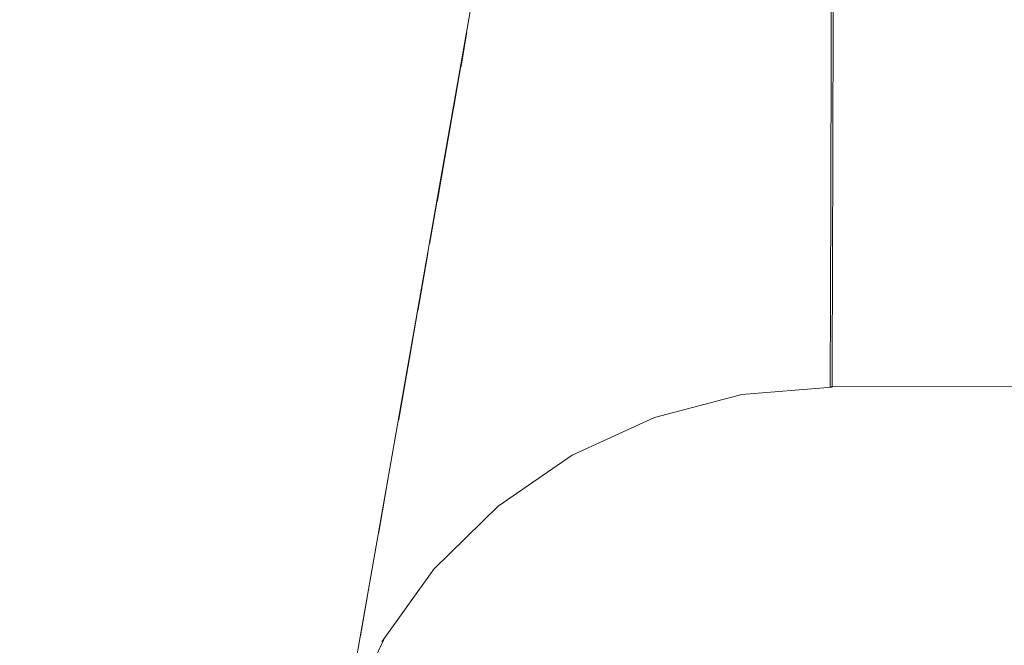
# Model space of a CAD drawing. Header units: millimetres. Extents: x -30280 to 309309, y -17460 to 4378.
# Tile 357 of 656: x 123476 to 123509, y -11042 to -11021. Entities that reach past the tile are written whole.
import ezdxf

# ---------------------------------------------------------------- set-up
doc = ezdxf.new("R2010")
doc.units = ezdxf.units.MM
doc.header["$MEASUREMENT"] = 0
doc.linetypes.add('Wipeout_Contour', pattern=[1000, 0, -1000])
doc.layers.add('P1_PLANTA PRIMERA_3_Nuevo_08_E_Envans secs', color=7, linetype='Continuous')
doc.layers.add('P1_PLANTA PRIMERA_3_Nuevo_09_EI_Mobiliari general', color=7, linetype='Continuous')
doc.layers.add('P1_PLANTA PRIMERA_3_Nuevo_09_EI_Mobiliari general_Pluma_Nº__1', color=7, linetype='Continuous', lineweight=5)

msp = doc.modelspace()

# ---------------------------------------------------------------- wipeouts: each hides what was drawn before it
at = {"color": 254, "linetype": 'Wipeout_Contour', "lineweight": 0, "ltscale": 744380.35708}
msp.add_wipeout([(125602.392, -8989.05), (119928.08, -8989.05), (119928.08, -9336.05), (125456.836, -9336.05), (125456.836, -11434.05), (125602.392, -11434.05)], dxfattribs=at).dxf.layer = 'P1_PLANTA PRIMERA_3_Nuevo_08_E_Envans secs'

# ---------------------------------------------------------------- next in the draw order: wipeouts: each hides what was drawn before it
at = {"color": 254, "linetype": 'Wipeout_Contour', "lineweight": 0, "ltscale": 13224043.01546531}
msp.add_wipeout([(124316.836, -9376.05), (119928.079, -9376.05), (119928.079, -11281.741), (119970.612, -11044.193), (119971.249, -11041.854), (119975.179, -11019.562), (119953.583, -11019.562), (119953.583, -10963.994), (119967.219, -10537.884), (120389.947, -10537.884), (120403.511, -10963.994), (120403.583, -11019.562), (120381.987, -11019.562), (120385.917, -11041.854), (120386.554, -11044.193), (120428.583, -11278.93), (120470.612, -11044.193), (120471.249, -11041.854), (120475.179, -11019.562), (120453.583, -11019.562), (120453.583, -10963.994), (120467.219, -10537.884), (120889.947, -10537.884), (120903.511, -10963.994), (120903.583, -11019.562), (120881.987, -11019.562), (120885.917, -11041.854), (120886.554, -11044.193), (120928.583, -11278.93), (120970.612, -11044.193), (120971.249, -11041.854), (120975.179, -11019.562), (120953.583, -11019.562), (120953.583, -10963.994), (120967.219, -10537.884), (121389.947, -10537.884), (121403.511, -10963.994), (121403.583, -11019.562), (121381.987, -11019.562), (121385.917, -11041.854), (121386.554, -11044.193), (121428.583, -11278.93), (121470.612, -11044.193), (121471.249, -11041.854), (121475.179, -11019.562), (121453.583, -11019.562), (121453.583, -10963.994), (121467.219, -10537.884), (121889.947, -10537.884), (121903.511, -10963.994), (121903.583, -11019.562), (121881.987, -11019.562), (121885.917, -11041.854), (121886.554, -11044.193), (121928.583, -11278.93), (121970.612, -11044.193), (121971.249, -11041.854), (121975.179, -11019.562), (121953.583, -11019.562), (121953.583, -10963.994), (121967.219, -10537.884), (122389.947, -10537.884), (122403.511, -10963.994), (122403.583, -11019.562), (122381.987, -11019.563), (122385.917, -11041.854), (122386.554, -11044.193), (122428.583, -11278.93), (122470.612, -11044.193), (122471.249, -11041.854), (122475.179, -11019.562), (122453.583, -11019.562), (122453.583, -10963.994), (122467.219, -10537.884), (122889.947, -10537.884), (122903.511, -10963.994), (122903.583, -11019.562), (122881.987, -11019.563), (122885.917, -11041.854), (122886.554, -11044.193), (122928.583, -11278.93), (122970.612, -11044.193), (122971.249, -11041.854), (122975.179, -11019.562), (122953.583, -11019.562), (122953.583, -10963.994), (122967.219, -10537.884), (123389.947, -10537.884), (123403.511, -10963.994), (123403.583, -11019.562), (123381.987, -11019.563), (123385.917, -11041.854), (123386.554, -11044.193), (123428.583, -11278.93), (123470.612, -11044.193), (123471.249, -11041.854), (123475.179, -11019.562), (123453.583, -11019.562), (123453.583, -10963.994), (123467.219, -10537.884), (123889.947, -10537.884), (123903.511, -10963.994), (123903.583, -11019.562), (123881.987, -11019.563), (123885.917, -11041.854), (123886.554, -11044.193), (123947.763, -11386.05), (124316.836, -11386.05)], dxfattribs=at).dxf.layer = 'P1_PLANTA PRIMERA_3_Nuevo_08_E_Envans secs'

# ---------------------------------------------------------------- next in the draw order: wipeouts: each hides what was drawn before it
at = {"color": 254, "linetype": 'Wipeout_Contour', "lineweight": 0, "ltscale": 2731610.94607191}
msp.add_wipeout([(123437.203, -11327.075), (123447.763, -11386.05), (123930.362, -11386.05), (123870.139, -11044.513), (123868.82, -11041.556), (123867.16, -11039.226), (123865.043, -11037.146), (123862.59, -11035.46), (123859.878, -11034.221), (123856.987, -11033.465), (123854.008, -11033.216), (123685.095, -11033.659), (123678.583, -11033.677), (123672.071, -11033.695), (123503.159, -11033.195), (123500.179, -11033.465), (123497.288, -11034.221), (123494.576, -11035.46), (123492.123, -11037.146), (123490.006, -11039.226), (123488.346, -11041.556), (123487.138, -11044.105)], dxfattribs=at).dxf.layer = 'P1_PLANTA PRIMERA_3_Nuevo_08_E_Envans secs'
at = {"color": 254, "linetype": 'Wipeout_Contour', "lineweight": 0, "ltscale": 371947.55225}
msp.add_wipeout([(123491.085, -11021.495), (123490.881, -11022.652), (123492.525, -11021.901)], dxfattribs=at).dxf.layer = 'P1_PLANTA PRIMERA_3_Nuevo_09_EI_Mobiliari general'
at = {"color": 254, "linetype": 'Wipeout_Contour', "lineweight": 0, "ltscale": 495926.422915}
msp.add_wipeout([(123489.801, -11028.782), (123489.463, -11030.697), (123490.648, -11029.882), (123489.956, -11028.675)], dxfattribs=at).dxf.layer = 'P1_PLANTA PRIMERA_3_Nuevo_09_EI_Mobiliari general'

# ---------------------------------------------------------------- next in the draw order: linework, layer by layer
at = {"layer": 'P1_PLANTA PRIMERA_3_Nuevo_09_EI_Mobiliari general_Pluma_Nº__1', "color": 7, "linetype": 'Continuous', "lineweight": 5}
msp.add_line((123497.289, -11034.221), (123500.179, -11033.465), dxfattribs=at)

# ---------------------------------------------------------------- next in the draw order: wipeouts: each hides what was drawn before it
at = {"color": 254, "linetype": 'Wipeout_Contour', "lineweight": 0, "ltscale": 495842.769142}
msp.add_wipeout([(123483.802, -11008.731), (123428.583, -11321.893), (123428.583, -11329.894), (123485.17, -11008.972)], dxfattribs=at).dxf.layer = 'P1_PLANTA PRIMERA_3_Nuevo_09_EI_Mobiliari general'
at = {"color": 254, "linetype": 'Wipeout_Contour', "lineweight": 0, "ltscale": 495930.848027}
msp.add_wipeout([(123490.881, -11022.652), (123490.644, -11023.998), (123492.861, -11022.985), (123492.525, -11021.901)], dxfattribs=at).dxf.layer = 'P1_PLANTA PRIMERA_3_Nuevo_09_EI_Mobiliari general'
at = {"color": 254, "linetype": 'Wipeout_Contour', "lineweight": 0, "ltscale": 371942.581908}
msp.add_wipeout([(123487.833, -11039.938), (123487.56, -11041.49), (123489.279, -11039.077)], dxfattribs=at).dxf.layer = 'P1_PLANTA PRIMERA_3_Nuevo_09_EI_Mobiliari general'

# ---------------------------------------------------------------- next in the draw order: wipeouts: each hides what was drawn before it
at = {"color": 254, "linetype": 'Wipeout_Contour', "lineweight": 0, "ltscale": 495847.65049}
msp.add_wipeout([(123428.583, -11329.894), (123429.994, -11329.894), (123486.538, -11009.214), (123485.17, -11008.972)], dxfattribs=at).dxf.layer = 'P1_PLANTA PRIMERA_3_Nuevo_09_EI_Mobiliari general'
at = {"color": 254, "linetype": 'Wipeout_Contour', "lineweight": 0, "ltscale": 495944.536192}
msp.add_wipeout([(123497.78, -11020.527), (123492.525, -11021.901), (123492.861, -11022.985), (123497.949, -11021.654)], dxfattribs=at).dxf.layer = 'P1_PLANTA PRIMERA_3_Nuevo_09_EI_Mobiliari general'

# ---------------------------------------------------------------- next in the draw order: wipeouts: each hides what was drawn before it
at = {"color": 254, "linetype": 'Wipeout_Contour', "lineweight": 0, "ltscale": 495853.143393}
msp.add_wipeout([(123431.361, -11329.894), (123487.865, -11009.447), (123486.538, -11009.214), (123429.994, -11329.894)], dxfattribs=at).dxf.layer = 'P1_PLANTA PRIMERA_3_Nuevo_09_EI_Mobiliari general'
at = {"color": 254, "linetype": 'Wipeout_Contour', "lineweight": 0, "ltscale": 495965.014497}
msp.add_wipeout([(123497.78, -11020.527), (123497.949, -11021.654), (123503.132, -11021.221), (123503.135, -11020.079)], dxfattribs=at).dxf.layer = 'P1_PLANTA PRIMERA_3_Nuevo_09_EI_Mobiliari general'
at = {"color": 254, "linetype": 'Wipeout_Contour', "lineweight": 0, "ltscale": 495931.525267}
msp.add_wipeout([(123490.644, -11023.998), (123490.381, -11025.493), (123493.249, -11024.182), (123492.861, -11022.985)], dxfattribs=at).dxf.layer = 'P1_PLANTA PRIMERA_3_Nuevo_09_EI_Mobiliari general'

# ---------------------------------------------------------------- next in the draw order: wipeouts: each hides what was drawn before it
at = {"color": 254, "linetype": 'Wipeout_Contour', "lineweight": 0, "ltscale": 495946.02847}
msp.add_wipeout([(123497.949, -11021.654), (123492.861, -11022.985), (123493.249, -11024.182), (123498.145, -11022.902)], dxfattribs=at).dxf.layer = 'P1_PLANTA PRIMERA_3_Nuevo_09_EI_Mobiliari general'

# ---------------------------------------------------------------- next in the draw order: wipeouts: each hides what was drawn before it
at = {"color": 254, "linetype": 'Wipeout_Contour', "lineweight": 0, "ltscale": 495965.790586}
msp.add_wipeout([(123497.949, -11021.654), (123498.145, -11022.902), (123503.129, -11022.485), (123503.132, -11021.221)], dxfattribs=at).dxf.layer = 'P1_PLANTA PRIMERA_3_Nuevo_09_EI_Mobiliari general'
at = {"color": 254, "linetype": 'Wipeout_Contour', "lineweight": 0, "ltscale": 495932.290134}
msp.add_wipeout([(123490.381, -11025.493), (123490.099, -11027.09), (123493.679, -11025.455), (123493.249, -11024.182)], dxfattribs=at).dxf.layer = 'P1_PLANTA PRIMERA_3_Nuevo_09_EI_Mobiliari general'

# ---------------------------------------------------------------- next in the draw order: wipeouts: each hides what was drawn before it
at = {"color": 254, "linetype": 'Wipeout_Contour', "lineweight": 0, "ltscale": 496325.051015}
msp.add_wipeout([(123503.135, -11020.052), (123503.132, -11021.194), (123678.583, -11021.677), (123678.583, -11020.535)], dxfattribs=at).dxf.layer = 'P1_PLANTA PRIMERA_3_Nuevo_09_EI_Mobiliari general'
at = {"color": 254, "linetype": 'Wipeout_Contour', "lineweight": 0, "ltscale": 495947.697372}
msp.add_wipeout([(123498.145, -11022.902), (123493.249, -11024.182), (123493.679, -11025.455), (123498.361, -11024.23)], dxfattribs=at).dxf.layer = 'P1_PLANTA PRIMERA_3_Nuevo_09_EI_Mobiliari general'

# ---------------------------------------------------------------- next in the draw order: wipeouts: each hides what was drawn before it
at = {"color": 254, "linetype": 'Wipeout_Contour', "lineweight": 0, "ltscale": 495966.649866}
msp.add_wipeout([(123498.145, -11022.902), (123498.361, -11024.23), (123503.125, -11023.832), (123503.129, -11022.485)], dxfattribs=at).dxf.layer = 'P1_PLANTA PRIMERA_3_Nuevo_09_EI_Mobiliari general'
at = {"color": 254, "linetype": 'Wipeout_Contour', "lineweight": 0, "ltscale": 495933.159828}
msp.add_wipeout([(123490.099, -11027.09), (123489.852, -11028.488), (123494.137, -11026.765), (123493.679, -11025.455)], dxfattribs=at).dxf.layer = 'P1_PLANTA PRIMERA_3_Nuevo_09_EI_Mobiliari general'

# ---------------------------------------------------------------- next in the draw order: wipeouts: each hides what was drawn before it
at = {"color": 254, "linetype": 'Wipeout_Contour', "lineweight": 0, "ltscale": 496325.472542}
msp.add_wipeout([(123503.132, -11021.194), (123503.129, -11022.458), (123678.583, -11022.941), (123678.583, -11021.677)], dxfattribs=at).dxf.layer = 'P1_PLANTA PRIMERA_3_Nuevo_09_EI_Mobiliari general'
at = {"color": 254, "linetype": 'Wipeout_Contour', "lineweight": 0, "ltscale": 495949.49218}
msp.add_wipeout([(123498.361, -11024.23), (123493.679, -11025.455), (123494.137, -11026.765), (123498.592, -11025.6)], dxfattribs=at).dxf.layer = 'P1_PLANTA PRIMERA_3_Nuevo_09_EI_Mobiliari general'

# ---------------------------------------------------------------- next in the draw order: linework, layer by layer
at = {"layer": 'P1_PLANTA PRIMERA_3_Nuevo_09_EI_Mobiliari general_Pluma_Nº__1', "color": 7, "linetype": 'Continuous', "lineweight": 5}
for p, q in [((123503.135, -11020.052), (123503.132, -11021.195)), ((123503.198, -11020.052), (123503.195, -11021.195))]:
    msp.add_line(p, q, dxfattribs=at)

# ---------------------------------------------------------------- next in the draw order: wipeouts: each hides what was drawn before it
at = {"color": 254, "linetype": 'Wipeout_Contour', "lineweight": 0, "ltscale": 495967.690953}
msp.add_wipeout([(123503.188, -11023.827), (123498.361, -11024.23), (123498.592, -11025.6), (123503.184, -11025.216)], dxfattribs=at).dxf.layer = 'P1_PLANTA PRIMERA_3_Nuevo_09_EI_Mobiliari general'
at = {"color": 254, "linetype": 'Wipeout_Contour', "lineweight": 0, "ltscale": 495935.144102}
msp.add_wipeout([(123494.137, -11026.765), (123489.956, -11028.675), (123490.648, -11029.882), (123494.609, -11028.072)], dxfattribs=at).dxf.layer = 'P1_PLANTA PRIMERA_3_Nuevo_09_EI_Mobiliari general'

# ---------------------------------------------------------------- next in the draw order: wipeouts: each hides what was drawn before it
at = {"color": 254, "linetype": 'Wipeout_Contour', "lineweight": 0, "ltscale": 496325.929712}
msp.add_wipeout([(123503.129, -11022.458), (123503.125, -11023.805), (123678.583, -11024.288), (123678.583, -11022.941)], dxfattribs=at).dxf.layer = 'P1_PLANTA PRIMERA_3_Nuevo_09_EI_Mobiliari general'
at = {"color": 254, "linetype": 'Wipeout_Contour', "lineweight": 0, "ltscale": 495951.358399}
msp.add_wipeout([(123498.592, -11025.6), (123494.137, -11026.765), (123494.609, -11028.072), (123498.83, -11026.969)], dxfattribs=at).dxf.layer = 'P1_PLANTA PRIMERA_3_Nuevo_09_EI_Mobiliari general'
at = {"color": 254, "linetype": 'Wipeout_Contour', "lineweight": 0, "ltscale": 495927.559367}
msp.add_wipeout([(123489.463, -11030.697), (123489.134, -11032.564), (123491.341, -11031.047), (123490.648, -11029.882)], dxfattribs=at).dxf.layer = 'P1_PLANTA PRIMERA_3_Nuevo_09_EI_Mobiliari general'

# ---------------------------------------------------------------- next in the draw order: linework, layer by layer
at = {"layer": 'P1_PLANTA PRIMERA_3_Nuevo_09_EI_Mobiliari general_Pluma_Nº__1', "color": 7, "linetype": 'Continuous', "lineweight": 5}
for p, q in [((123503.132, -11021.195), (123503.129, -11022.458)), ((123503.195, -11021.195), (123503.191, -11022.459))]:
    msp.add_line(p, q, dxfattribs=at)

# ---------------------------------------------------------------- next in the draw order: wipeouts: each hides what was drawn before it
at = {"color": 254, "linetype": 'Wipeout_Contour', "lineweight": 0, "ltscale": 495968.636708}
msp.add_wipeout([(123503.184, -11025.216), (123498.592, -11025.6), (123498.83, -11026.969), (123503.18, -11026.605)], dxfattribs=at).dxf.layer = 'P1_PLANTA PRIMERA_3_Nuevo_09_EI_Mobiliari general'
at = {"color": 254, "linetype": 'Wipeout_Contour', "lineweight": 0, "ltscale": 495937.902322}
msp.add_wipeout([(123494.609, -11028.072), (123490.648, -11029.882), (123491.341, -11031.047), (123495.082, -11029.338)], dxfattribs=at).dxf.layer = 'P1_PLANTA PRIMERA_3_Nuevo_09_EI_Mobiliari general'

# ---------------------------------------------------------------- next in the draw order: wipeouts: each hides what was drawn before it
at = {"color": 254, "linetype": 'Wipeout_Contour', "lineweight": 0, "ltscale": 620508.149049}
msp.add_wipeout([(123503.125, -11023.805), (123503.184, -11025.195), (123678.583, -11025.677), (123685.121, -11025.659), (123685.125, -11024.306)], dxfattribs=at).dxf.layer = 'P1_PLANTA PRIMERA_3_Nuevo_09_EI_Mobiliari general'
at = {"color": 254, "linetype": 'Wipeout_Contour', "lineweight": 0, "ltscale": 495953.239419}
msp.add_wipeout([(123498.83, -11026.969), (123494.609, -11028.072), (123495.082, -11029.338), (123499.067, -11028.296)], dxfattribs=at).dxf.layer = 'P1_PLANTA PRIMERA_3_Nuevo_09_EI_Mobiliari general'
at = {"color": 254, "linetype": 'Wipeout_Contour', "lineweight": 0, "ltscale": 495928.758651}
msp.add_wipeout([(123489.134, -11032.564), (123488.824, -11034.326), (123492.012, -11032.134), (123491.341, -11031.047)], dxfattribs=at).dxf.layer = 'P1_PLANTA PRIMERA_3_Nuevo_09_EI_Mobiliari general'

# ---------------------------------------------------------------- next in the draw order: linework, layer by layer
at = {"layer": 'P1_PLANTA PRIMERA_3_Nuevo_09_EI_Mobiliari general_Pluma_Nº__1', "color": 7, "linetype": 'Continuous', "lineweight": 5}
for p, q in [((123503.129, -11022.458), (123503.126, -11023.805)), ((123503.191, -11022.459), (123503.188, -11023.805))]:
    msp.add_line(p, q, dxfattribs=at)

# ---------------------------------------------------------------- next in the draw order: wipeouts: each hides what was drawn before it
at = {"color": 254, "linetype": 'Wipeout_Contour', "lineweight": 0, "ltscale": 495969.583148}
msp.add_wipeout([(123503.18, -11026.605), (123498.83, -11026.969), (123499.067, -11028.296), (123503.177, -11027.952)], dxfattribs=at).dxf.layer = 'P1_PLANTA PRIMERA_3_Nuevo_09_EI_Mobiliari general'
at = {"color": 254, "linetype": 'Wipeout_Contour', "lineweight": 0, "ltscale": 495940.604863}
msp.add_wipeout([(123495.082, -11029.338), (123491.341, -11031.047), (123492.012, -11032.134), (123495.54, -11030.523)], dxfattribs=at).dxf.layer = 'P1_PLANTA PRIMERA_3_Nuevo_09_EI_Mobiliari general'

# ---------------------------------------------------------------- next in the draw order: wipeouts: each hides what was drawn before it
at = {"color": 254, "linetype": 'Wipeout_Contour', "lineweight": 0, "ltscale": 620482.624203}
msp.add_wipeout([(123503.184, -11025.195), (123503.181, -11026.584), (123672.049, -11027.048), (123672.045, -11025.695), (123678.583, -11025.677)], dxfattribs=at).dxf.layer = 'P1_PLANTA PRIMERA_3_Nuevo_09_EI_Mobiliari general'
at = {"color": 254, "linetype": 'Wipeout_Contour', "lineweight": 0, "ltscale": 495955.078243}
msp.add_wipeout([(123499.067, -11028.296), (123495.082, -11029.338), (123495.54, -11030.523), (123499.298, -11029.54)], dxfattribs=at).dxf.layer = 'P1_PLANTA PRIMERA_3_Nuevo_09_EI_Mobiliari general'
at = {"color": 254, "linetype": 'Wipeout_Contour', "lineweight": 0, "ltscale": 495930.831693}
msp.add_wipeout([(123492.012, -11032.134), (123488.824, -11034.326), (123489.635, -11035.178), (123492.642, -11033.111)], dxfattribs=at).dxf.layer = 'P1_PLANTA PRIMERA_3_Nuevo_09_EI_Mobiliari general'

# ---------------------------------------------------------------- next in the draw order: linework, layer by layer
at = {"layer": 'P1_PLANTA PRIMERA_3_Nuevo_09_EI_Mobiliari general_Pluma_Nº__1', "color": 7, "linetype": 'Continuous', "lineweight": 5}
for p, q in [((123503.126, -11023.805), (123503.121, -11025.194)), ((123503.188, -11023.805), (123503.184, -11025.195))]:
    msp.add_line(p, q, dxfattribs=at)

# ---------------------------------------------------------------- next in the draw order: wipeouts: each hides what was drawn before it
at = {"color": 254, "linetype": 'Wipeout_Contour', "lineweight": 0, "ltscale": 495970.501709}
msp.add_wipeout([(123503.177, -11027.952), (123499.067, -11028.296), (123499.298, -11029.54), (123503.173, -11029.216)], dxfattribs=at).dxf.layer = 'P1_PLANTA PRIMERA_3_Nuevo_09_EI_Mobiliari general'
at = {"color": 254, "linetype": 'Wipeout_Contour', "lineweight": 0, "ltscale": 495943.169793}
msp.add_wipeout([(123495.54, -11030.523), (123492.012, -11032.134), (123492.642, -11033.111), (123495.97, -11031.591)], dxfattribs=at).dxf.layer = 'P1_PLANTA PRIMERA_3_Nuevo_09_EI_Mobiliari general'
at = {"color": 254, "linetype": 'Wipeout_Contour', "lineweight": 0, "ltscale": 495925.539348}
msp.add_wipeout([(123488.471, -11036.321), (123488.163, -11038.068), (123490.368, -11035.902), (123489.635, -11035.178)], dxfattribs=at).dxf.layer = 'P1_PLANTA PRIMERA_3_Nuevo_09_EI_Mobiliari general'

# ---------------------------------------------------------------- next in the draw order: wipeouts: each hides what was drawn before it
at = {"color": 254, "linetype": 'Wipeout_Contour', "lineweight": 0, "ltscale": 495858.384697}
msp.add_wipeout([(123487.865, -11009.447), (123431.361, -11329.894), (123432.645, -11329.894), (123489.109, -11009.667)], dxfattribs=at).dxf.layer = 'P1_PLANTA PRIMERA_3_Nuevo_09_EI_Mobiliari general'
at = {"color": 254, "linetype": 'Wipeout_Contour', "lineweight": 0, "ltscale": 496340.514096}
msp.add_wipeout([(123503.177, -11027.931), (123685.113, -11028.431), (123685.117, -11027.084), (123503.181, -11026.584)], dxfattribs=at).dxf.layer = 'P1_PLANTA PRIMERA_3_Nuevo_09_EI_Mobiliari general'
at = {"color": 254, "linetype": 'Wipeout_Contour', "lineweight": 0, "ltscale": 495956.819225}
msp.add_wipeout([(123499.298, -11029.54), (123495.54, -11030.523), (123495.97, -11031.591), (123499.515, -11030.664)], dxfattribs=at).dxf.layer = 'P1_PLANTA PRIMERA_3_Nuevo_09_EI_Mobiliari general'
at = {"color": 254, "linetype": 'Wipeout_Contour', "lineweight": 0, "ltscale": 495933.867518}
msp.add_wipeout([(123492.642, -11033.111), (123489.635, -11035.178), (123490.368, -11035.902), (123493.212, -11033.947)], dxfattribs=at).dxf.layer = 'P1_PLANTA PRIMERA_3_Nuevo_09_EI_Mobiliari general'
at = {"color": 254, "linetype": 'Wipeout_Contour', "lineweight": 0, "ltscale": 371949.184044}
msp.add_wipeout([(123491.514, -11036.881), (123489.279, -11039.077), (123491.892, -11037.107)], dxfattribs=at).dxf.layer = 'P1_PLANTA PRIMERA_3_Nuevo_09_EI_Mobiliari general'

# ---------------------------------------------------------------- next in the draw order: linework, layer by layer
at = {"layer": 'P1_PLANTA PRIMERA_3_Nuevo_09_EI_Mobiliari general_Pluma_Nº__1', "color": 7, "linetype": 'Continuous', "lineweight": 5}
for p, q in [((123503.121, -11025.194), (123503.118, -11026.584)), ((123503.184, -11025.195), (123503.181, -11026.584))]:
    msp.add_line(p, q, dxfattribs=at)

# ---------------------------------------------------------------- next in the draw order: wipeouts: each hides what was drawn before it
at = {"color": 254, "linetype": 'Wipeout_Contour', "lineweight": 0, "ltscale": 495971.364738}
msp.add_wipeout([(123503.173, -11029.216), (123499.298, -11029.54), (123499.515, -11030.664), (123503.169, -11030.358)], dxfattribs=at).dxf.layer = 'P1_PLANTA PRIMERA_3_Nuevo_09_EI_Mobiliari general'
at = {"color": 254, "linetype": 'Wipeout_Contour', "lineweight": 0, "ltscale": 495945.519426}
msp.add_wipeout([(123495.97, -11031.591), (123492.642, -11033.111), (123493.212, -11033.947), (123496.358, -11032.51)], dxfattribs=at).dxf.layer = 'P1_PLANTA PRIMERA_3_Nuevo_09_EI_Mobiliari general'

# ---------------------------------------------------------------- next in the draw order: wipeouts: each hides what was drawn before it
at = {"color": 254, "linetype": 'Wipeout_Contour', "lineweight": 0, "ltscale": 496314.951817}
msp.add_wipeout([(123503.177, -11027.931), (123503.173, -11029.195), (123672.057, -11029.659), (123672.053, -11028.431)], dxfattribs=at).dxf.layer = 'P1_PLANTA PRIMERA_3_Nuevo_09_EI_Mobiliari general'
at = {"color": 254, "linetype": 'Wipeout_Contour', "lineweight": 0, "ltscale": 371969.881658}
msp.add_wipeout([(123499.515, -11030.664), (123495.97, -11031.591), (123499.71, -11031.633)], dxfattribs=at).dxf.layer = 'P1_PLANTA PRIMERA_3_Nuevo_09_EI_Mobiliari general'
at = {"color": 254, "linetype": 'Wipeout_Contour', "lineweight": 0, "ltscale": 371953.022746}
msp.add_wipeout([(123493.212, -11033.947), (123490.368, -11035.902), (123493.703, -11034.618)], dxfattribs=at).dxf.layer = 'P1_PLANTA PRIMERA_3_Nuevo_09_EI_Mobiliari general'

# ---------------------------------------------------------------- next in the draw order: linework, layer by layer
at = {"layer": 'P1_PLANTA PRIMERA_3_Nuevo_09_EI_Mobiliari general_Pluma_Nº__1', "color": 7, "linetype": 'Continuous', "lineweight": 5}
for p, q in [((123503.118, -11026.584), (123503.114, -11027.93)), ((123503.181, -11026.584), (123503.177, -11027.931))]:
    msp.add_line(p, q, dxfattribs=at)

# ---------------------------------------------------------------- next in the draw order: wipeouts: each hides what was drawn before it
at = {"color": 254, "linetype": 'Wipeout_Contour', "lineweight": 0, "ltscale": 495863.215089}
msp.add_wipeout([(123433.805, -11329.894), (123490.234, -11009.865), (123489.109, -11009.667), (123432.645, -11329.894)], dxfattribs=at).dxf.layer = 'P1_PLANTA PRIMERA_3_Nuevo_09_EI_Mobiliari general'
at = {"color": 254, "linetype": 'Wipeout_Contour', "lineweight": 0, "ltscale": 371980.250975}
msp.add_wipeout([(123503.169, -11030.358), (123499.515, -11030.664), (123503.166, -11031.344)], dxfattribs=at).dxf.layer = 'P1_PLANTA PRIMERA_3_Nuevo_09_EI_Mobiliari general'
at = {"color": 254, "linetype": 'Wipeout_Contour', "lineweight": 0, "ltscale": 371961.508546}
msp.add_wipeout([(123496.358, -11032.51), (123493.212, -11033.947), (123496.693, -11033.252)], dxfattribs=at).dxf.layer = 'P1_PLANTA PRIMERA_3_Nuevo_09_EI_Mobiliari general'
at = {"color": 254, "linetype": 'Wipeout_Contour', "lineweight": 0, "ltscale": 371954.667519}
msp.add_wipeout([(123493.703, -11034.618), (123491, -11036.476), (123494.102, -11035.102)], dxfattribs=at).dxf.layer = 'P1_PLANTA PRIMERA_3_Nuevo_09_EI_Mobiliari general'

# ---------------------------------------------------------------- next in the draw order: wipeouts: each hides what was drawn before it
at = {"color": 254, "linetype": 'Wipeout_Contour', "lineweight": 0, "ltscale": 371887.9541}
msp.add_wipeout([(123434.806, -11329.894), (123491.205, -11010.036), (123433.805, -11329.894)], dxfattribs=at).dxf.layer = 'P1_PLANTA PRIMERA_3_Nuevo_09_EI_Mobiliari general'
at = {"color": 254, "linetype": 'Wipeout_Contour', "lineweight": 0, "ltscale": 496315.37971}
msp.add_wipeout([(123503.169, -11030.337), (123672.06, -11030.801), (123672.057, -11029.695), (123503.173, -11029.195)], dxfattribs=at).dxf.layer = 'P1_PLANTA PRIMERA_3_Nuevo_09_EI_Mobiliari general'
at = {"color": 254, "linetype": 'Wipeout_Contour', "lineweight": 0, "ltscale": 371970.859824}
msp.add_wipeout([(123499.71, -11031.633), (123496.358, -11032.51), (123499.879, -11032.419)], dxfattribs=at).dxf.layer = 'P1_PLANTA PRIMERA_3_Nuevo_09_EI_Mobiliari general'
at = {"color": 254, "linetype": 'Wipeout_Contour', "lineweight": 0, "ltscale": 371962.753514}
msp.add_wipeout([(123496.693, -11033.252), (123493.703, -11034.618), (123496.965, -11033.794)], dxfattribs=at).dxf.layer = 'P1_PLANTA PRIMERA_3_Nuevo_09_EI_Mobiliari general'

# ---------------------------------------------------------------- next in the draw order: linework, layer by layer
at = {"layer": 'P1_PLANTA PRIMERA_3_Nuevo_09_EI_Mobiliari general_Pluma_Nº__1', "color": 7, "linetype": 'Continuous', "lineweight": 5}
for p, q in [((123503.114, -11027.93), (123503.11, -11029.194)), ((123503.177, -11027.931), (123503.173, -11029.194)), ((123503.11, -11029.194), (123503.107, -11030.337)), ((123503.173, -11029.194), (123503.169, -11030.337)), ((123494.576, -11035.461), (123497.289, -11034.221))]:
    msp.add_line(p, q, dxfattribs=at)

# ---------------------------------------------------------------- next in the draw order: wipeouts: each hides what was drawn before it
at = {"color": 254, "linetype": 'Wipeout_Contour', "lineweight": 0, "ltscale": 371916.042738}
msp.add_wipeout([(123491.205, -11010.037), (123434.806, -11329.894), (123491.993, -11010.175)], dxfattribs=at).dxf.layer = 'P1_PLANTA PRIMERA_3_Nuevo_09_EI_Mobiliari general'
at = {"color": 254, "linetype": 'Wipeout_Contour', "lineweight": 0, "ltscale": 371980.689509}
msp.add_wipeout([(123503.166, -11031.344), (123499.71, -11031.633), (123503.163, -11032.144)], dxfattribs=at).dxf.layer = 'P1_PLANTA PRIMERA_3_Nuevo_09_EI_Mobiliari general'
at = {"color": 254, "linetype": 'Wipeout_Contour', "lineweight": 0, "ltscale": 371971.660991}
msp.add_wipeout([(123499.879, -11032.419), (123496.693, -11033.252), (123500.016, -11032.996)], dxfattribs=at).dxf.layer = 'P1_PLANTA PRIMERA_3_Nuevo_09_EI_Mobiliari general'

# ---------------------------------------------------------------- next in the draw order: wipeouts: each hides what was drawn before it
at = {"color": 254, "linetype": 'Wipeout_Contour', "lineweight": 0, "ltscale": 371918.232029}
msp.add_wipeout([(123491.993, -11010.175), (123435.618, -11329.894), (123492.573, -11010.278)], dxfattribs=at).dxf.layer = 'P1_PLANTA PRIMERA_3_Nuevo_09_EI_Mobiliari general'
at = {"color": 254, "linetype": 'Wipeout_Contour', "lineweight": 0, "ltscale": 371981.055406}
msp.add_wipeout([(123503.163, -11032.144), (123499.879, -11032.419), (123503.161, -11032.734)], dxfattribs=at).dxf.layer = 'P1_PLANTA PRIMERA_3_Nuevo_09_EI_Mobiliari general'

# ---------------------------------------------------------------- next in the draw order: wipeouts: each hides what was drawn before it
at = {"color": 254, "linetype": 'Wipeout_Contour', "lineweight": 0, "ltscale": 371893.880184}
msp.add_wipeout([(123436.583, -11329.894), (123492.929, -11010.34), (123436.217, -11329.894)], dxfattribs=at).dxf.layer = 'P1_PLANTA PRIMERA_3_Nuevo_09_EI_Mobiliari general'
at = {"color": 254, "linetype": 'Wipeout_Contour', "lineweight": 0, "ltscale": 372153.463356}
msp.add_wipeout([(123503.163, -11032.123), (123672.066, -11032.587), (123503.166, -11031.323)], dxfattribs=at).dxf.layer = 'P1_PLANTA PRIMERA_3_Nuevo_09_EI_Mobiliari general'

# ---------------------------------------------------------------- next in the draw order: linework, layer by layer
at = {"layer": 'P1_PLANTA PRIMERA_3_Nuevo_09_EI_Mobiliari general_Pluma_Nº__1', "color": 7, "linetype": 'Continuous', "lineweight": 5}
for p, q in [((123503.107, -11030.337), (123503.103, -11031.323)), ((123503.169, -11030.337), (123503.166, -11031.323)), ((123492.124, -11037.146), (123494.576, -11035.461)), ((123490.006, -11039.226), (123492.124, -11037.146)), ((123488.289, -11041.636), (123490.006, -11039.226)), ((123487.138, -11044.105), (123488.346, -11041.556))]:
    msp.add_line(p, q, dxfattribs=at)

# ---------------------------------------------------------------- next in the draw order: wipeouts: each hides what was drawn before it
at = {"color": 254, "linetype": 'Wipeout_Contour', "lineweight": 0, "ltscale": 495821.440533}
msp.add_wipeout([(123477.411, -11007.604), (123428.583, -11284.523), (123428.583, -11286.602), (123477.767, -11007.667)], dxfattribs=at).dxf.layer = 'P1_PLANTA PRIMERA_3_Nuevo_09_EI_Mobiliari general'
at = {"color": 254, "linetype": 'Wipeout_Contour', "lineweight": 0, "ltscale": 372153.630051}
msp.add_wipeout([(123503.161, -11032.712), (123672.068, -11033.177), (123503.163, -11032.123)], dxfattribs=at).dxf.layer = 'P1_PLANTA PRIMERA_3_Nuevo_09_EI_Mobiliari general'

# ---------------------------------------------------------------- next in the draw order: linework, layer by layer
at = {"layer": 'P1_PLANTA PRIMERA_3_Nuevo_09_EI_Mobiliari general_Pluma_Nº__1', "color": 7, "linetype": 'Continuous', "lineweight": 5}
for p, q in [((123503.103, -11031.323), (123503.101, -11032.123)), ((123503.166, -11031.323), (123503.163, -11032.123))]:
    msp.add_line(p, q, dxfattribs=at)

# ---------------------------------------------------------------- next in the draw order: wipeouts: each hides what was drawn before it
at = {"color": 254, "linetype": 'Wipeout_Contour', "lineweight": 0, "ltscale": 495822.889654}
msp.add_wipeout([(123477.767, -11007.667), (123428.583, -11286.602), (123428.583, -11289.996), (123478.347, -11007.769)], dxfattribs=at).dxf.layer = 'P1_PLANTA PRIMERA_3_Nuevo_09_EI_Mobiliari general'
at = {"color": 254, "linetype": 'Wipeout_Contour', "lineweight": 0, "ltscale": 372153.7336}
msp.add_wipeout([(123503.16, -11033.073), (123672.07, -11033.538), (123503.161, -11032.712)], dxfattribs=at).dxf.layer = 'P1_PLANTA PRIMERA_3_Nuevo_09_EI_Mobiliari general'

# ---------------------------------------------------------------- next in the draw order: linework, layer by layer
at = {"layer": 'P1_PLANTA PRIMERA_3_Nuevo_09_EI_Mobiliari general_Pluma_Nº__1', "color": 7, "linetype": 'Continuous', "lineweight": 5}
for p, q in [((123503.101, -11032.123), (123503.098, -11032.712)), ((123503.163, -11032.123), (123503.161, -11032.712)), ((123503.098, -11032.712), (123503.097, -11033.073)), ((123503.161, -11032.712), (123503.16, -11033.073)), ((123500.179, -11033.465), (123503.158, -11033.216)), ((123503.097, -11033.073), (123503.096, -11033.194)), ((123503.096, -11033.194), (123672.071, -11033.659)), ((123503.16, -11033.073), (123503.158, -11033.216))]:
    msp.add_line(p, q, dxfattribs=at)

# ---------------------------------------------------------------- next in the draw order: wipeouts: each hides what was drawn before it
at = {"color": 254, "linetype": 'Wipeout_Contour', "lineweight": 0, "ltscale": 371857.499939}
msp.add_wipeout([(123428.583, -11294.602), (123479.135, -11007.908), (123428.583, -11289.996)], dxfattribs=at).dxf.layer = 'P1_PLANTA PRIMERA_3_Nuevo_09_EI_Mobiliari general'

# ---------------------------------------------------------------- next in the draw order: wipeouts: each hides what was drawn before it
at = {"color": 254, "linetype": 'Wipeout_Contour', "lineweight": 0, "ltscale": 495827.725675}
msp.add_wipeout([(123479.135, -11007.908), (123428.583, -11294.602), (123428.583, -11300.28), (123480.106, -11008.079)], dxfattribs=at).dxf.layer = 'P1_PLANTA PRIMERA_3_Nuevo_09_EI_Mobiliari general'

# ---------------------------------------------------------------- next in the draw order: wipeouts: each hides what was drawn before it
at = {"color": 254, "linetype": 'Wipeout_Contour', "lineweight": 0, "ltscale": 495830.965967}
msp.add_wipeout([(123480.106, -11008.079), (123428.583, -11300.28), (123428.583, -11306.858), (123481.231, -11008.278)], dxfattribs=at).dxf.layer = 'P1_PLANTA PRIMERA_3_Nuevo_09_EI_Mobiliari general'

# ---------------------------------------------------------------- next in the draw order: wipeouts: each hides what was drawn before it
at = {"color": 254, "linetype": 'Wipeout_Contour', "lineweight": 0, "ltscale": 495834.628986}
msp.add_wipeout([(123428.583, -11314.137), (123482.476, -11008.497), (123481.231, -11008.278), (123428.583, -11306.858)], dxfattribs=at).dxf.layer = 'P1_PLANTA PRIMERA_3_Nuevo_09_EI_Mobiliari general'

# ---------------------------------------------------------------- next in the draw order: wipeouts: each hides what was drawn before it
at = {"color": 254, "linetype": 'Wipeout_Contour', "lineweight": 0, "ltscale": 495838.603548}
msp.add_wipeout([(123482.476, -11008.497), (123428.583, -11314.137), (123428.583, -11321.894), (123483.802, -11008.731)], dxfattribs=at).dxf.layer = 'P1_PLANTA PRIMERA_3_Nuevo_09_EI_Mobiliari general'

# ---------------------------------------------------------------- next in the draw order: linework, layer by layer
at = {"layer": 'P1_PLANTA PRIMERA_3_Nuevo_09_EI_Mobiliari general_Pluma_Nº__1', "color": 7, "linetype": 'Continuous', "lineweight": 5}
msp.add_line((123436.706, -11329.894), (123493.048, -11010.362), dxfattribs=at)

doc.saveas('drawing.dxf')
